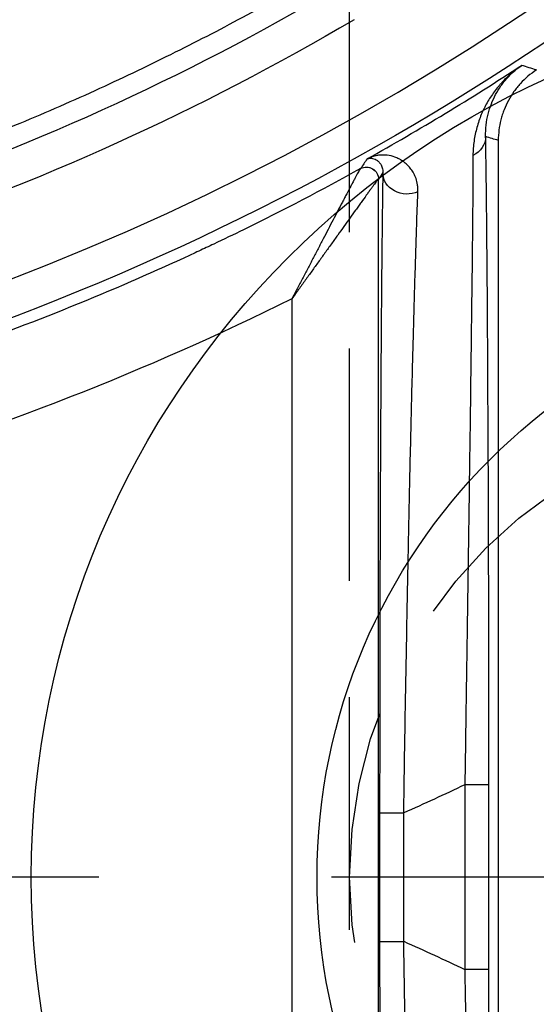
# Model space of a CAD drawing. Extents: x 2651 to 7771, y -1163 to 1075.
# Tile 305 of 490: x 5158.14 to 5163.69, y 86.28 to 96.86. Entities that reach past the tile are written whole.
import ezdxf

# ---------------------------------------------------------------- set-up
doc = ezdxf.new("R2010")
doc.units = 0
doc.header["$LTSCALE"] = 10
doc.linetypes.add('CENTER', pattern=[2, 1.25, -0.25, 0.25, -0.25])
doc.linetypes.add('HIDDEN', pattern=[0.375, 0.25, -0.125])
doc.layers.get('0').update_dxf_attribs({"linetype": 'CONTINUOUS'})
doc.layers.get('Defpoints').update_dxf_attribs({"linetype": 'CONTINUOUS'})
for name, color, linetype in [('1', 7, 'CONTINUOUS'), ('15', 7, 'CONTINUOUS'), ('COOL', 150, 'HIDDEN'), ('DIM', 3, 'CONTINUOUS'), ('LAYER_094', 7, 'CONTINUOUS'), ('WARNINGS', 7, 'CONTINUOUS')]:
    doc.layers.add(name, color=color, linetype=linetype)
doc.styles.get("Standard").update_dxf_attribs({"font": 'romans.shx'})
doc.dimstyles.new('MM& INCH5', dxfattribs={"dimtxt": 5, "dimasz": 2.5, "dimexe": 1, "dimexo": 0.5, "dimtad": 0, "dimrnd": 1.38778e-17, "dimzin": 9, "dimdsep": 46, "dimtxsty": 'Standard', "dimblk": 'CLOSED', "dimcen": 0, "dimclrd": 3, "dimclre": 3, "dimclrt": 3, "dimazin": 2, "dimtfac": 0.75, "dimtofl": 0, "dimtmove": 0, "dimatfit": 3, "dimfxl": 0, "dimtolj": 1, "dimarcsym": 0})

# ---------------------------------------------------------------- blocks, each defined once
blk = doc.blocks.new('DFSF')
at = {"layer": '1', "color": 7, "linetype": 'Continuous'}
blk.add_line((1247.177, 511.076), (1247.177, 526.911), dxfattribs=at)
at = {"layer": '1', "color": 252, "linetype": 'Continuous'}
for p, q in [((1248.464, 526.496), (1248.464, 511.492)), ((1249.394, 512.778), (1249.394, 525.21)), ((1247.278, 519.986), (1247.278, 518.002)), ((1247.278, 519.986), (1247.537, 519.986)), ((1247.537, 518.002), (1247.537, 519.986)), ((1248.193, 519.684), (1248.193, 518.304)), ((1248.452, 519.684), (1248.193, 519.684)), ((1248.452, 518.304), (1248.452, 519.684)), ((1248.452, 518.304), (1248.193, 518.304)), ((1247.278, 518.002), (1247.537, 518.002))]:
    blk.add_line(p, q, dxfattribs=at)
at = {"layer": '1', "color": 252, "linetype": 'Continuous', "extrusion": (0, 0, -1)}
for centre, radius, start, end in [((-1262.44, 551.472), 34.835, 294.1416, 295.3291), ((-1262.44, 486.516), 34.835, 64.6709, 65.8584), ((-1262.44, 486.516), 28.303, 21.8464, 83.7691), ((-1262.44, 486.516), 27.004, 59.4794, 83.8121)]:
    blk.add_arc(centre, radius, start, end, dxfattribs=at)
at = {"layer": '1', "color": 252, "linetype": 'Continuous'}
for radius, start, end in [(27.914, 96.318, 158.1536), (26.615, 96.1879, 120.5206), (28.371, 119.2289, 123.1511)]:
    blk.add_arc((1262.44, 486.516), radius, start, end, dxfattribs=at)
at = {"layer": '1', "color": 110, "linetype": 'Continuous', "extrusion": (0, 0, -1)}
blk.add_arc((-1262.44, 486.516), 27.004, 59.4794, 83.8121, dxfattribs=at)
at = {"layer": '1', "color": 252, "linetype": 'Continuous', "extrusion": (0, 0, -1)}
for centre, major_axis, ratio, start_param, end_param in [((1262.458, 486.516), (29.332, 0), 1, 4.250797, 4.606841), ((1248.158, 511.423), (0.259, -0.004), 0.884561, 4.227492, 6.264475), ((1354.206, 485.58), (113.923, -1.337), 0.592064, 3.514878, 3.515984), ((1248.593, 511.492), (0.107, -0.073), 0.99988, 0.466989, 2.543887), ((1248.594, 511.493), (-0.076, 0.105), 0.998393, 3.265095, 5.341099), ((1247.572, 511.035), (-0.259, -0.004), 0.892244, 0.019327, 1.091117), ((1226.744, 486.51), (45.754, 0.004), 0.600049, 5.175368, 5.178699)]:
    blk.add_ellipse(centre, major_axis=major_axis, ratio=ratio, start_param=start_param, end_param=end_param, dxfattribs=at)
at = {"layer": '1', "color": 252, "linetype": 'Continuous'}
for points, knots in [([(1247.313, 526.952), (1247.312, 526.912), (1247.311, 526.849), (1247.31, 526.783), (1247.309, 526.738), (1247.309, 526.715), (1247.307, 526.598), (1247.306, 526.499), (1247.304, 526.291), (1247.302, 526.182), (1247.3, 525.953), (1247.298, 525.715), (1247.296, 525.457), (1247.295, 525.29), (1247.294, 525.24), (1247.294, 525.189), (1247.294, 525.154), (1247.293, 525.137), (1247.293, 525.051), (1247.292, 524.981), (1247.291, 524.769), (1247.29, 524.625), (1247.288, 524.331), (1247.287, 524.032), (1247.285, 523.565), (1247.283, 523.243), (1247.283, 522.998), (1247.282, 522.894), (1247.282, 522.79), (1247.282, 522.748), (1247.282, 522.727), (1247.282, 522.664), (1247.281, 522.454), (1247.28, 522.074), (1247.279, 521.56), (1247.278, 521.041), (1247.278, 520.517), (1247.278, 520.163), (1247.278, 519.986)], [0, 0, 0, 0, 0.03125, 0.046875, 0.046875, 0.0625, 0.0625, 0.125, 0.125, 0.1875, 0.1875, 0.25, 0.3125, 0.3125, 0.328125, 0.335937, 0.335937, 0.34375, 0.34375, 0.375, 0.375, 0.4375, 0.4375, 0.5, 0.5625, 0.625, 0.625, 0.65625, 0.664062, 0.664062, 0.671875, 0.671875, 0.6875, 0.75, 0.8125, 0.875, 0.9375, 1, 1, 1, 1]), ([(1248.452, 519.684), (1248.452, 519.858), (1248.452, 520.033), (1248.451, 520.294), (1248.451, 520.403), (1248.451, 520.511), (1248.451, 520.555), (1248.451, 520.576), (1248.451, 520.641), (1248.451, 520.858), (1248.45, 521.243), (1248.449, 521.749), (1248.448, 522.245), (1248.447, 522.57), (1248.446, 522.812), (1248.446, 522.932), (1248.445, 523.052), (1248.445, 523.111), (1248.445, 523.131), (1248.445, 523.17), (1248.444, 523.348), (1248.443, 523.675), (1248.44, 524.119), (1248.438, 524.402), (1248.437, 524.679), (1248.436, 524.815), (1248.434, 524.979), (1248.434, 525.012), (1248.434, 525.077), (1248.433, 525.11), (1248.433, 525.206), (1248.432, 525.268), (1248.431, 525.453), (1248.428, 525.689), (1248.426, 525.906), (1248.424, 526.112), (1248.422, 526.21), (1248.42, 526.396), (1248.418, 526.483), (1248.417, 526.565)], [0, 0, 0, 0, 0.0625, 0.0625, 0.09375, 0.101562, 0.101562, 0.109375, 0.109375, 0.125, 0.1875, 0.25, 0.3125, 0.375, 0.375, 0.40625, 0.421875, 0.421875, 0.429688, 0.429688, 0.4375, 0.5, 0.5625, 0.625, 0.625, 0.6875, 0.6875, 0.703125, 0.703125, 0.71875, 0.71875, 0.75, 0.75, 0.8125, 0.875, 0.875, 0.9375, 0.9375, 1, 1, 1, 1]), ([(1248.417, 511.423), (1248.418, 511.464), (1248.419, 511.527), (1248.42, 511.595), (1248.42, 511.629), (1248.42, 511.64), (1248.421, 511.663), (1248.422, 511.768), (1248.424, 511.879), (1248.426, 512.087), (1248.428, 512.305), (1248.432, 512.659), (1248.434, 512.914), (1248.435, 513.079), (1248.435, 513.129), (1248.436, 513.18), (1248.436, 513.214), (1248.436, 513.231), (1248.437, 513.316), (1248.437, 513.385), (1248.439, 513.593), (1248.439, 513.736), (1248.441, 514.025), (1248.443, 514.321), (1248.445, 514.78), (1248.446, 515.097), (1248.447, 515.339), (1248.447, 515.441), (1248.447, 515.543), (1248.448, 515.585), (1248.448, 515.605), (1248.448, 515.667), (1248.448, 515.874), (1248.449, 516.249), (1248.45, 516.754), (1248.451, 517.265), (1248.451, 517.781), (1248.452, 518.129), (1248.452, 518.304)], [0, 0, 0, 0, 0.03125, 0.046875, 0.046875, 0.054688, 0.054688, 0.0625, 0.125, 0.125, 0.1875, 0.25, 0.3125, 0.3125, 0.328125, 0.335938, 0.335938, 0.34375, 0.34375, 0.375, 0.375, 0.4375, 0.4375, 0.5, 0.5625, 0.625, 0.625, 0.65625, 0.664062, 0.664062, 0.671875, 0.671875, 0.6875, 0.75, 0.8125, 0.875, 0.9375, 1, 1, 1, 1]), ([(1247.278, 518.002), (1247.278, 517.825), (1247.278, 517.471), (1247.278, 517.118), (1247.278, 516.92), (1247.278, 516.898), (1247.278, 516.854), (1247.278, 516.788), (1247.279, 516.635), (1247.279, 516.505), (1247.279, 516.246), (1247.28, 515.903), (1247.281, 515.399), (1247.282, 515.069), (1247.283, 514.742), (1247.284, 514.58), (1247.285, 514.4), (1247.285, 514.381), (1247.285, 514.341), (1247.285, 514.281), (1247.286, 514.143), (1247.287, 514.027), (1247.288, 513.796), (1247.289, 513.496), (1247.291, 513.209), (1247.293, 512.928), (1247.294, 512.792), (1247.295, 512.592), (1247.296, 512.526), (1247.297, 512.429), (1247.297, 512.397), (1247.297, 512.333), (1247.299, 512.176), (1247.301, 511.908), (1247.304, 511.691), (1247.306, 511.484), (1247.308, 511.386), (1247.31, 511.202), (1247.311, 511.116), (1247.313, 511.035)], [0, 0, 0, 0, 0.0625, 0.125, 0.125, 0.132812, 0.132812, 0.140625, 0.15625, 0.1875, 0.1875, 0.25, 0.3125, 0.375, 0.375, 0.4375, 0.4375, 0.445312, 0.445312, 0.453125, 0.46875, 0.5, 0.5, 0.5625, 0.625, 0.625, 0.6875, 0.6875, 0.71875, 0.71875, 0.734375, 0.734375, 0.75, 0.8125, 0.875, 0.875, 0.9375, 0.9375, 1, 1, 1, 1]), ([(1259.595, 512.758), (1259.203, 512.71), (1258.432, 512.616), (1257.302, 512.414), (1256.215, 512.174), (1255.174, 511.898), (1254.178, 511.59), (1253.227, 511.256), (1252.323, 510.9), (1251.465, 510.525), (1250.652, 510.135), (1249.882, 509.736), (1249.391, 509.456), (1249.15, 509.318)], [0, 0, 0, 0, 0.106788, 0.2104, 0.310836, 0.408096, 0.50218, 0.593089, 0.680822, 0.765379, 0.846761, 0.924968, 1, 1, 1, 1])]:
    blk.add_open_spline(points, degree=3, knots=knots, dxfattribs=at)
at = {"layer": '1', "color": 7, "linetype": 'Continuous'}
for points, knots in [([(1247.537, 519.986), (1247.534, 520.158), (1247.529, 520.5), (1247.521, 521.007), (1247.514, 521.51), (1247.506, 522.007), (1247.502, 522.335), (1247.499, 522.539), (1247.498, 522.579), (1247.497, 522.64), (1247.497, 522.661), (1247.496, 522.701), (1247.495, 522.802), (1247.494, 522.902), (1247.49, 523.14), (1247.486, 523.453), (1247.48, 523.905), (1247.476, 524.196), (1247.472, 524.482), (1247.47, 524.622), (1247.468, 524.827), (1247.467, 524.895), (1247.465, 524.996), (1247.465, 525.029), (1247.464, 525.095), (1247.462, 525.259), (1247.459, 525.542), (1247.456, 525.774), (1247.454, 525.997), (1247.453, 526.104), (1247.452, 526.307), (1247.451, 526.403), (1247.45, 526.517), (1247.45, 526.54), (1247.45, 526.584), (1247.449, 526.649), (1247.449, 526.71), (1247.449, 526.749)], [0, 0, 0, 0, 0.0625, 0.125, 0.1875, 0.25, 0.3125, 0.3125, 0.328125, 0.328125, 0.335937, 0.335937, 0.34375, 0.375, 0.375, 0.4375, 0.5, 0.5625, 0.5625, 0.625, 0.625, 0.65625, 0.65625, 0.671875, 0.671875, 0.6875, 0.75, 0.8125, 0.8125, 0.875, 0.875, 0.9375, 0.9375, 0.953125, 0.953125, 0.96875, 1, 1, 1, 1]), ([(1248.041, 526.36), (1248.044, 526.28), (1248.047, 526.195), (1248.053, 526.014), (1248.056, 525.918), (1248.063, 525.717), (1248.069, 525.506), (1248.076, 525.276), (1248.081, 525.096), (1248.083, 525.035), (1248.085, 524.942), (1248.086, 524.91), (1248.088, 524.847), (1248.092, 524.688), (1248.097, 524.523), (1248.103, 524.255), (1248.11, 523.979), (1248.12, 523.549), (1248.127, 523.25), (1248.131, 523.078), (1248.131, 523.059), (1248.132, 523.021), (1248.132, 523.002), (1248.134, 522.944), (1248.136, 522.828), (1248.139, 522.712), (1248.143, 522.478), (1248.15, 522.163), (1248.159, 521.682), (1248.168, 521.193), (1248.174, 520.862), (1248.177, 520.653), (1248.178, 520.611), (1248.179, 520.548), (1248.179, 520.527), (1248.18, 520.485), (1248.182, 520.38), (1248.184, 520.232), (1248.186, 520.106), (1248.187, 520.021), (1248.188, 519.979), (1248.19, 519.853), (1248.191, 519.768), (1248.193, 519.684)], [0, 0, 0, 0, 0.0625, 0.0625, 0.125, 0.125, 0.1875, 0.25, 0.25, 0.28125, 0.28125, 0.296875, 0.296875, 0.3125, 0.375, 0.375, 0.4375, 0.5, 0.5625, 0.5625, 0.570312, 0.570312, 0.578125, 0.578125, 0.59375, 0.625, 0.625, 0.6875, 0.75, 0.8125, 0.875, 0.875, 0.890625, 0.890625, 0.898438, 0.898438, 0.90625, 0.9375, 0.953125, 0.953125, 0.96875, 0.96875, 1, 1, 1, 1]), ([(1248.193, 518.304), (1248.19, 518.135), (1248.185, 517.798), (1248.177, 517.299), (1248.168, 516.804), (1248.159, 516.315), (1248.153, 515.993), (1248.149, 515.792), (1248.148, 515.752), (1248.147, 515.692), (1248.147, 515.672), (1248.146, 515.632), (1248.144, 515.533), (1248.142, 515.434), (1248.137, 515.2), (1248.131, 514.893), (1248.121, 514.447), (1248.114, 514.161), (1248.107, 513.879), (1248.104, 513.741), (1248.098, 513.538), (1248.097, 513.471), (1248.094, 513.372), (1248.093, 513.339), (1248.091, 513.274), (1248.087, 513.112), (1248.079, 512.833), (1248.073, 512.603), (1248.066, 512.382), (1248.063, 512.276), (1248.056, 512.073), (1248.053, 511.977), (1248.05, 511.874), (1248.049, 511.862), (1248.048, 511.84), (1248.048, 511.829), (1248.047, 511.795), (1248.044, 511.73), (1248.042, 511.668), (1248.041, 511.628)], [0, 0, 0, 0, 0.0625, 0.125, 0.1875, 0.25, 0.3125, 0.3125, 0.328125, 0.328125, 0.335938, 0.335938, 0.34375, 0.375, 0.375, 0.4375, 0.5, 0.5625, 0.5625, 0.625, 0.625, 0.65625, 0.65625, 0.671875, 0.671875, 0.6875, 0.75, 0.8125, 0.8125, 0.875, 0.875, 0.9375, 0.9375, 0.945312, 0.945312, 0.953125, 0.953125, 0.96875, 1, 1, 1, 1]), ([(1247.449, 511.238), (1247.449, 511.317), (1247.45, 511.401), (1247.451, 511.581), (1247.451, 511.677), (1247.453, 511.878), (1247.455, 512.09), (1247.458, 512.323), (1247.459, 512.474), (1247.46, 512.52), (1247.46, 512.567), (1247.461, 512.598), (1247.461, 512.614), (1247.462, 512.693), (1247.463, 512.757), (1247.465, 512.951), (1247.467, 513.084), (1247.47, 513.357), (1247.474, 513.636), (1247.477, 513.927), (1247.48, 514.151), (1247.482, 514.264), (1247.484, 514.398), (1247.485, 514.455), (1247.485, 514.494), (1247.485, 514.513), (1247.488, 514.688), (1247.49, 514.845), (1247.495, 515.161), (1247.499, 515.481), (1247.506, 515.969), (1247.511, 516.301), (1247.515, 516.552), (1247.517, 516.678), (1247.519, 516.805), (1247.52, 516.89), (1247.521, 516.933), (1247.524, 517.145), (1247.526, 517.316), (1247.53, 517.53), (1247.53, 517.573), (1247.531, 517.659), (1247.533, 517.788), (1247.535, 517.916), (1247.537, 518.002)], [0, 0, 0, 0, 0.0625, 0.0625, 0.125, 0.125, 0.1875, 0.25, 0.25, 0.265625, 0.273437, 0.273437, 0.28125, 0.28125, 0.3125, 0.3125, 0.375, 0.375, 0.4375, 0.5, 0.5, 0.53125, 0.546875, 0.554688, 0.554688, 0.5625, 0.5625, 0.625, 0.625, 0.6875, 0.75, 0.8125, 0.8125, 0.84375, 0.859375, 0.859375, 0.875, 0.875, 0.9375, 0.9375, 0.953125, 0.953125, 0.96875, 1, 1, 1, 1]), ([(1248.657, 511.379), (1249.071, 511.609), (1249.49, 511.827), (1250.021, 512.088), (1250.127, 512.139), (1250.287, 512.215), (1250.341, 512.24), (1250.448, 512.291), (1250.716, 512.415), (1250.985, 512.535), (1251.635, 512.814), (1252.508, 513.164), (1253.838, 513.623), (1255.191, 514.015), (1256.107, 514.232), (1256.684, 514.354), (1256.857, 514.389), (1257.031, 514.423), (1257.147, 514.445), (1257.205, 514.456), (1257.496, 514.51), (1257.729, 514.55), (1258.429, 514.662), (1258.898, 514.724), (1259.368, 514.775)], [0, 0, 0, 0, 0.125, 0.125, 0.15625, 0.15625, 0.171875, 0.171875, 0.1875, 0.25, 0.25, 0.375, 0.5, 0.625, 0.75, 0.75, 0.78125, 0.796875, 0.796875, 0.8125, 0.8125, 0.875, 0.875, 1, 1, 1, 1]), ([(1248.465, 511.493), (1248.469, 511.496), (1248.472, 511.5), (1248.475, 511.503), (1248.48, 511.51), (1248.483, 511.513), (1248.486, 511.518), (1248.489, 511.521), (1248.496, 511.53), (1248.507, 511.545), (1248.526, 511.57), (1248.54, 511.589), (1248.549, 511.601), (1248.552, 511.605), (1248.555, 511.61), (1248.561, 511.618), (1248.575, 511.637), (1248.587, 511.654), (1248.613, 511.69), (1248.631, 511.715), (1248.66, 511.755), (1248.67, 511.768), (1248.684, 511.789), (1248.689, 511.796), (1248.699, 511.81), (1248.725, 511.845), (1248.751, 511.881), (1248.793, 511.94), (1248.814, 511.97), (1248.858, 512.031), (1248.88, 512.062), (1248.924, 512.124), (1248.947, 512.156), (1248.981, 512.204), (1248.993, 512.22), (1249.016, 512.252), (1249.051, 512.301), (1249.109, 512.382), (1249.18, 512.48), (1249.227, 512.546), (1249.275, 512.612), (1249.298, 512.645), (1249.346, 512.712), (1249.37, 512.745), (1249.394, 512.778)], [0, 0, 0, 0, 0.03125, 0.0625, 0.0625, 0.078125, 0.078125, 0.09375, 0.09375, 0.125, 0.15625, 0.1875, 0.1875, 0.195312, 0.195312, 0.203125, 0.21875, 0.25, 0.25, 0.3125, 0.3125, 0.34375, 0.34375, 0.359375, 0.359375, 0.375, 0.4375, 0.4375, 0.5, 0.5, 0.5625, 0.5625, 0.625, 0.625, 0.65625, 0.65625, 0.6875, 0.75, 0.8125, 0.875, 0.875, 0.9375, 0.9375, 1, 1, 1, 1]), ([(1248.657, 511.379), (1248.66, 511.383), (1248.663, 511.387), (1248.665, 511.391), (1248.67, 511.398), (1248.672, 511.402), (1248.675, 511.407), (1248.677, 511.411), (1248.683, 511.42), (1248.691, 511.436), (1248.706, 511.463), (1248.718, 511.484), (1248.725, 511.497), (1248.727, 511.501), (1248.73, 511.506), (1248.734, 511.515), (1248.745, 511.536), (1248.755, 511.555), (1248.776, 511.593), (1248.79, 511.621), (1248.813, 511.664), (1248.821, 511.679), (1248.832, 511.701), (1248.836, 511.709), (1248.844, 511.724), (1248.864, 511.762), (1248.885, 511.801), (1248.918, 511.865), (1248.935, 511.898), (1248.969, 511.964), (1248.987, 511.998), (1249.022, 512.066), (1249.04, 512.1), (1249.067, 512.152), (1249.077, 512.17), (1249.095, 512.205), (1249.122, 512.258), (1249.168, 512.346), (1249.224, 512.453), (1249.281, 512.561), (1249.318, 512.633), (1249.347, 512.688), (1249.356, 512.706), (1249.375, 512.742), (1249.385, 512.76), (1249.394, 512.778)], [0, 0, 0, 0, 0.03125, 0.0625, 0.0625, 0.078125, 0.078125, 0.09375, 0.09375, 0.125, 0.15625, 0.1875, 0.1875, 0.195313, 0.195313, 0.203125, 0.21875, 0.25, 0.25, 0.3125, 0.3125, 0.34375, 0.34375, 0.359375, 0.359375, 0.375, 0.4375, 0.4375, 0.5, 0.5, 0.5625, 0.5625, 0.625, 0.625, 0.65625, 0.65625, 0.6875, 0.75, 0.8125, 0.875, 0.9375, 0.9375, 0.96875, 0.96875, 1, 1, 1, 1]), ([(1248.041, 511.628), (1248.04, 511.614), (1248.04, 511.601), (1248.042, 511.576), (1248.043, 511.564), (1248.049, 511.529), (1248.054, 511.507), (1248.068, 511.467), (1248.076, 511.448), (1248.09, 511.423), (1248.095, 511.414), (1248.105, 511.399), (1248.11, 511.391), (1248.127, 511.369), (1248.138, 511.356), (1248.162, 511.332), (1248.174, 511.321), (1248.2, 511.301), (1248.226, 511.283), (1248.253, 511.27), (1248.294, 511.252), (1248.322, 511.244), (1248.378, 511.234), (1248.405, 511.232), (1248.446, 511.234), (1248.46, 511.235), (1248.486, 511.24), (1248.499, 511.242), (1248.525, 511.249), (1248.544, 511.256), (1248.565, 511.265), (1248.576, 511.27), (1248.58, 511.272), (1248.586, 511.275)], [0, 0, 0, 0, 0.03125, 0.03125, 0.0625, 0.0625, 0.125, 0.125, 0.1875, 0.1875, 0.21875, 0.21875, 0.25, 0.25, 0.3125, 0.3125, 0.375, 0.375, 0.4375, 0.5, 0.5, 0.625, 0.625, 0.75, 0.75, 0.8125, 0.8125, 0.875, 0.875, 0.9375, 0.96875, 0.984375, 1, 1, 1, 1]), ([(1248.587, 511.275), (1248.583, 511.273), (1248.578, 511.272), (1248.572, 511.27), (1248.567, 511.269), (1248.56, 511.268), (1248.556, 511.267), (1248.548, 511.267), (1248.544, 511.267), (1248.531, 511.268), (1248.523, 511.27), (1248.506, 511.276), (1248.497, 511.279), (1248.48, 511.29), (1248.472, 511.296), (1248.455, 511.312), (1248.448, 511.321), (1248.437, 511.337), (1248.434, 511.343), (1248.428, 511.356), (1248.426, 511.363), (1248.421, 511.378), (1248.42, 511.386), (1248.418, 511.399), (1248.417, 511.408), (1248.417, 511.418), (1248.417, 511.423)], [0, 0, 0, 0, 0.0625, 0.0625, 0.125, 0.125, 0.1875, 0.1875, 0.25, 0.25, 0.375, 0.375, 0.5, 0.5, 0.625, 0.625, 0.75, 0.75, 0.8125, 0.8125, 0.875, 0.875, 0.9375, 0.9375, 0.96875, 1, 1, 1, 1]), ([(1246.925, 510.269), (1246.958, 510.292), (1246.99, 510.316), (1247.016, 510.337), (1247.068, 510.382), (1247.101, 510.413), (1247.14, 510.456), (1247.148, 510.464), (1247.163, 510.481), (1247.186, 510.508), (1247.207, 510.535), (1247.248, 510.591), (1247.274, 510.63), (1247.32, 510.712), (1247.341, 510.754), (1247.378, 510.843), (1247.394, 510.888), (1247.42, 510.983), (1247.43, 511.032), (1247.445, 511.133), (1247.449, 511.185), (1247.449, 511.238)], [0, 0, 0, 0, 0.0625, 0.125, 0.125, 0.25, 0.25, 0.28125, 0.28125, 0.3125, 0.375, 0.375, 0.5, 0.5, 0.625, 0.625, 0.75, 0.75, 0.875, 0.875, 1, 1, 1, 1]), ([(1246.768, 510.319), (1246.8, 510.34), (1246.86, 510.385), (1246.913, 510.436), (1246.951, 510.477), (1246.963, 510.492), (1246.981, 510.514), (1246.987, 510.521), (1246.998, 510.536), (1247.026, 510.574), (1247.07, 510.645), (1247.101, 510.713), (1247.118, 510.756), (1247.121, 510.765), (1247.128, 510.783), (1247.131, 510.792), (1247.139, 510.818), (1247.144, 510.836), (1247.158, 510.891), (1247.172, 510.964), (1247.177, 511.039), (1247.177, 511.076)], [0, 0, 0, 0, 0.125, 0.25, 0.25, 0.3125, 0.3125, 0.34375, 0.34375, 0.375, 0.5, 0.625, 0.625, 0.65625, 0.65625, 0.6875, 0.6875, 0.75, 0.75, 0.875, 1, 1, 1, 1]), ([(1247.313, 511.035), (1247.314, 510.992), (1247.312, 510.951), (1247.303, 510.87), (1247.295, 510.831), (1247.277, 510.756), (1247.265, 510.719), (1247.238, 510.649), (1247.207, 510.582), (1247.169, 510.52), (1247.138, 510.476), (1247.122, 510.455), (1247.106, 510.434), (1247.094, 510.421), (1247.088, 510.414), (1247.059, 510.381), (1247.034, 510.356), (1246.994, 510.322), (1246.974, 510.305), (1246.95, 510.287), (1246.939, 510.279), (1246.935, 510.276), (1246.931, 510.274), (1246.927, 510.271), (1246.924, 510.268)], [0, 0, 0, 0, 0.125, 0.125, 0.25, 0.25, 0.375, 0.375, 0.5, 0.625, 0.625, 0.6875, 0.71875, 0.71875, 0.75, 0.75, 0.875, 0.875, 0.9375, 0.96875, 0.984375, 0.992188, 0.992188, 1, 1, 1, 1])]:
    blk.add_open_spline(points, degree=3, knots=knots, dxfattribs=at)
at = {"layer": '1', "color": 252, "linetype": 'Continuous'}
for points in [[(1248.586, 511.275), (1248.61, 511.31), (1248.633, 511.344), (1248.656, 511.379)], [(1246.768, 510.319), (1246.821, 510.303), (1246.873, 510.286), (1246.925, 510.269)]]:
    blk.add_open_spline(points, degree=3, dxfattribs=at)
at = {"layer": '1', "color": 7, "linetype": 'Continuous'}
blk.add_open_spline([(1248.656, 511.379), (1248.656, 511.379), (1248.657, 511.379), (1248.657, 511.379)], degree=3, dxfattribs=at)
at = {"layer": '1', "color": 252, "linetype": 'Continuous'}
blk.add_rational_spline([(1250.561, 508.008), (1253.435, 509.604), (1256.569, 510.599), (1259.838, 510.955)], [1, 0.986804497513, 0.986804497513, 1], degree=3, dxfattribs=at)
blk = doc.blocks.new('*D82')
at = {"layer": 'Defpoints', "color": 0}
for p in [(5205.684, 387.642), (5075.684, -70.038), (5075.684, -149.784)]:
    blk.add_point(p, dxfattribs=at)
at = {"layer": 'DIM', "color": 3, "lineweight": -2}
blk.add_line((5075.684, -70.538), (5075.684, -149.784), dxfattribs=at)
at = {"layer": 'DIM', "color": 3, "insert": (5075.684, -172.79), "char_height": 5, "attachment_point": 5, "rotation": 90}
blk.add_mtext('\\A1;130 [5.118]', dxfattribs=at)
blk = doc.blocks.new('_Closed')
at = {"color": 0, "linetype": 'ByBlock', "lineweight": -2}
for p, q in [((-1, 0.1667), (0, 0)), ((-1, 0.1667), (-1, -0.1667)), ((0, 0), (-1, -0.1667)), ((0, 0), (-1, 0))]:
    blk.add_line(p, q, dxfattribs=at)
blk = doc.blocks.new('*D83')
at = {"layer": 'Defpoints', "color": 0}
for p in [(5205.684, 387.642), (5008.684, -108.878), (5008.684, -149.784)]:
    blk.add_point(p, dxfattribs=at)
at = {"layer": 'DIM', "color": 3, "lineweight": -2}
blk.add_line((5008.684, -109.378), (5008.684, -149.784), dxfattribs=at)
at = {"layer": 'DIM', "color": 3, "insert": (5008.684, -172.79), "char_height": 5, "attachment_point": 5, "rotation": 90}
blk.add_mtext('\\A1;197 [7.756]', dxfattribs=at)
blk = doc.blocks.new('*D101')
at = {"layer": 'Defpoints', "color": 0}
for p in [(5205.684, 387.642), (4911.365, 55.642), (4930.684, 55.642)]:
    blk.add_point(p, dxfattribs=at)
at = {"layer": 'DIM', "color": 3, "lineweight": -2}
blk.add_line((4930.184, 55.642), (4911.365, 55.642), dxfattribs=at)
at = {"layer": 'DIM', "color": 3, "insert": (4885.621, 55.642), "char_height": 5, "attachment_point": 5}
blk.add_mtext('\\A1;332 [13.071]', dxfattribs=at)
blk = doc.blocks.new('*D102')
at = {"layer": 'Defpoints', "color": 0}
for p in [(5205.684, 387.642), (4911.365, 12.642), (4930.684, 12.642)]:
    blk.add_point(p, dxfattribs=at)
at = {"layer": 'DIM', "color": 3, "lineweight": -2}
blk.add_line((4930.184, 12.642), (4911.365, 12.642), dxfattribs=at)
at = {"layer": 'DIM', "color": 3, "insert": (4885.621, 12.642), "char_height": 5, "attachment_point": 5}
blk.add_mtext('\\A1;375 [14.764]', dxfattribs=at)
blk = doc.blocks.new('*D103')
at = {"layer": 'Defpoints', "color": 0}
for p in [(5205.684, 387.642), (4911.365, -22.358), (4996.156, -22.358)]:
    blk.add_point(p, dxfattribs=at)
at = {"layer": 'DIM', "color": 3, "lineweight": -2}
blk.add_line((4995.656, -22.358), (4911.365, -22.358), dxfattribs=at)
at = {"layer": 'DIM', "color": 3, "insert": (4885.621, -22.358), "char_height": 5, "attachment_point": 5}
blk.add_mtext('\\A1;410 [16.142]', dxfattribs=at)
blk = doc.blocks.new('*D106')
at = {"layer": 'Defpoints', "color": 0}
for p in [(5205.684, 387.642), (4902.515, -82.358), (4982.164, -82.358)]:
    blk.add_point(p, dxfattribs=at)
at = {"layer": 'DIM', "color": 3, "lineweight": -2}
blk.add_line((4981.664, -82.358), (4902.515, -82.358), dxfattribs=at)
at = {"layer": 'DIM', "color": 3, "insert": (4876.771, -82.358), "char_height": 5, "attachment_point": 5}
blk.add_mtext('\\A1;470 [18.504]', dxfattribs=at)
blk = doc.blocks.new('*D107')
at = {"layer": 'Defpoints', "color": 0}
for p in [(5205.684, 387.642), (4911.365, -47.358), (5053.004, -47.358)]:
    blk.add_point(p, dxfattribs=at)
at = {"layer": 'DIM', "color": 3, "lineweight": -2}
blk.add_line((5052.504, -47.358), (4911.365, -47.358), dxfattribs=at)
at = {"layer": 'DIM', "color": 3, "insert": (4885.621, -47.358), "char_height": 5, "attachment_point": 5}
blk.add_mtext('\\A1;435 [17.126]', dxfattribs=at)
blk = doc.blocks.new('*D255')
at = {"layer": 'Defpoints', "color": 0}
for p in [(5205.684, 387.642), (4911.365, 87.642), (4958.184, 87.642)]:
    blk.add_point(p, dxfattribs=at)
at = {"layer": 'DIM', "color": 3, "lineweight": -2}
blk.add_line((4957.684, 87.642), (4911.365, 87.642), dxfattribs=at)
at = {"layer": 'DIM', "color": 3, "insert": (4885.621, 87.642), "char_height": 5, "attachment_point": 5}
blk.add_mtext('\\A1;300 [11.811]', dxfattribs=at)
blk = doc.blocks.new('*D300')
at = {"layer": 'Defpoints', "color": 0}
for p in [(5205.684, 387.642), (5095.684, -137.358), (5095.684, -149.784)]:
    blk.add_point(p, dxfattribs=at)
at = {"layer": 'DIM', "color": 3, "lineweight": -2}
blk.add_line((5095.684, -137.858), (5095.684, -149.784), dxfattribs=at)
at = {"layer": 'DIM', "color": 3, "insert": (5095.684, -172.79), "char_height": 5, "attachment_point": 5, "rotation": 90}
blk.add_mtext('\\A1;110 [4.331]', dxfattribs=at)
blk = doc.blocks.new('A$C069B29F4')
at = {"layer": '15', "color": 254, "linetype": 'HIDDEN'}
blk.add_arc((-32.5, -299.261), 23.6, 180, 270, dxfattribs=at)
at = {"layer": '15', "color": 254, "linetype": 'HIDDEN', "extrusion": (0, 0, -1)}
blk.add_arc((32.5, -299.261), 15.6, 270, 0, dxfattribs=at)

msp = doc.modelspace()

# ---------------------------------------------------------------- linework, layer by layer
at = {"layer": 'COOL'}
msp.add_lwpolyline([(5161.684, 49.575), (5161.684, 123.642), (5164.684, 125.374), (5167.684, 123.642), (5167.684, 49.575)], dxfattribs=at)
at = {"layer": 'COOL', "linetype": 'Continuous'}
for radius in [9.42, 6.35]:
    msp.add_circle((5167.684, 87.642), radius, dxfattribs=at)
at = {"layer": 'LAYER_094', "color": 6, "linetype": 'HIDDEN'}
msp.add_circle((5166.684, 87.642), 5, dxfattribs=at)
at = {"layer": 'WARNINGS', "color": 1, "linetype": 'CENTER'}
msp.add_line((5178.988, 87.642), (5156.38, 87.642), dxfattribs=at)

# ---------------------------------------------------------------- block references
at = {"layer": 'DIM'}
msp.add_blockref('A$C069B29F4', (5205.684, 387.642), dxfattribs=at)
at = {"layer": 'DIM', "rotation": 180}
msp.add_blockref('DFSF', (6410.458, 606.636), dxfattribs=at)

# ---------------------------------------------------------------- dimensions: what is measured, and where the dimension line sits
at = {"layer": 'DIM'}
for feature_location, offset, dtype, picture, middle in [((4982.164, -82.358), (-79.649, 0), 0, '*D106', (4876.771, -82.358)), ((4996.156, -22.358), (-84.791, 0), 0, '*D103', (4885.621, -22.358)), ((5053.004, -47.358), (-141.639, 0), 0, '*D107', (4885.621, -47.358)), ((4930.684, 55.642), (-19.319, 0), 0, '*D101', (4885.621, 55.642)), ((4930.684, 12.642), (-19.319, 0), 0, '*D102', (4885.621, 12.642)), ((4958.184, 87.642), (-46.819, 0), 0, '*D255', (4885.621, 87.642)), ((5008.684, -108.878), (0, -40.906), 1, '*D83', (5008.684, -172.79)), ((5075.684, -70.038), (0, -79.746), 1, '*D82', (5075.684, -172.79)), ((5095.684, -137.358), (0, -12.426), 1, '*D300', (5095.684, -172.79))]:
    dim = msp.add_ordinate_dim(feature_location=feature_location, offset=offset, dtype=dtype, origin=(5205.684, 387.642), dimstyle='MM& INCH5', dxfattribs=at)
    dim.commit()
    dim.dimension.update_dxf_attribs({"geometry": picture, "text_midpoint": middle})

doc.saveas('drawing.dxf')
